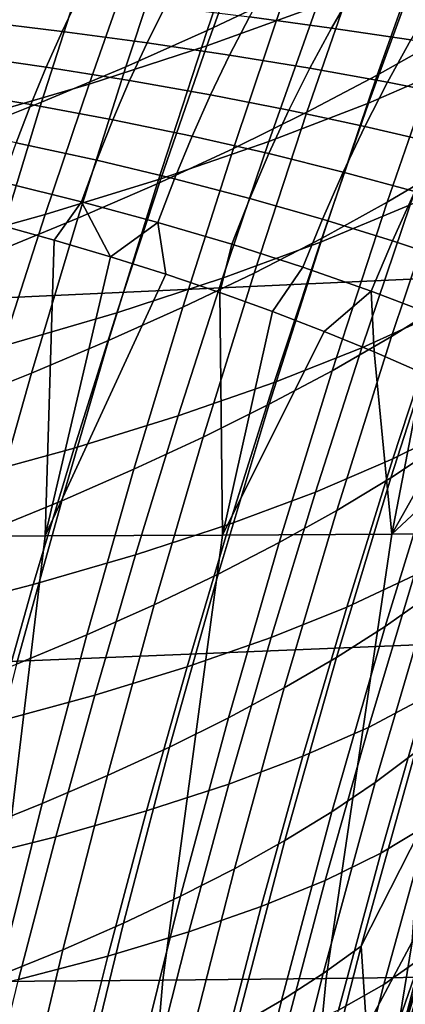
# Model space of a CAD drawing. Header units: metres. Extents: x -248 to 28, y -28 to 28.
# Tile 354 of 507: x -28 to -26.89, y 7.13 to 9.96. Entities that reach past the tile are written whole.
import ezdxf

# ---------------------------------------------------------------- set-up
doc = ezdxf.new("R2010")
doc.units = ezdxf.units.M
doc.layers.add('solid_10_061_053_XXX', color=7, linetype='CONTINUOUS')

msp = doc.modelspace()

# ---------------------------------------------------------------- linework, layer by layer
at = {"layer": 'solid_10_061_053_XXX'}
for points in [[(-27.230698, 10.037881, 112.701736), (-27.0762, 10.474911, 112.529327), (-27.308996, 10.362329, 112.241852), (-27.456982, 9.930651, 112.412605)], [(-28.055918, 10.040644, 111.416924), (-27.92382, 10.447872, 111.243713), (-28.194525, 10.341287, 110.983757), (-28.320345, 9.938664, 111.155121)], [(-27.905338, 10.398357, 44.793987), (-28.034229, 10.036222, 44.49025), (-28.423862, 9.92815, 45.648674), (-28.30077, 10.283851, 45.948822)], [(-26.997948, 10.386816, 40.968445), (-27.14106, 10.000308, 40.667645), (-27.457806, 9.8862, 41.851467), (-27.32106, 10.26539, 42.149323)], [(-27.456982, 9.930651, 112.412605), (-27.308996, 10.362329, 112.241852), (-27.550024, 10.252446, 111.960487), (-27.691605, 9.825959, 112.12957)], [(-26.773811, 9.910609, 113.772438), (-26.60405, 10.375096, 113.603607), (-26.804014, 10.260075, 113.297485), (-26.967215, 9.801558, 113.464859)], [(-25.683695, 10.315113, 163.773163), (-32.141762, 9.99076, 165.549393), (-32.115856, 8.974751, 165.914154), (-24.731976, 9.312449, 163.919327)], [(-27.32106, 10.26539, 42.149323), (-27.457806, 9.8862, 41.851467), (-27.797192, 9.776413, 43.028721), (-27.666533, 10.148591, 43.32354)], [(-27.691605, 9.825959, 112.12957), (-27.550024, 10.252446, 111.960487), (-27.79907, 10.145227, 111.68544), (-27.934351, 9.723778, 111.852844)], [(-26.967215, 9.801558, 113.464859), (-26.804014, 10.260075, 113.297485), (-27.01297, 10.147679, 112.996765), (-27.169701, 9.694968, 113.162674)], [(-26.575905, 10.242293, 38.283787), (-26.726862, 9.836903, 37.991173), (-26.991463, 9.721471, 39.187843), (-26.847057, 10.118938, 39.478127)], [(-27.934351, 9.723778, 111.852844), (-27.79907, 10.145227, 111.68544), (-28.055918, 10.040644, 111.416924), (-28.185005, 9.624076, 111.582626)], [(-27.666533, 10.148591, 43.32354), (-27.797192, 9.776413, 43.028721), (-28.159082, 9.670755, 44.198551), (-28.034229, 10.036222, 44.49025)], [(-27.169701, 9.694968, 113.162674), (-27.01297, 10.147679, 112.996765), (-27.230698, 10.037881, 112.701736), (-27.381054, 9.590811, 112.86615)], [(-26.847057, 10.118938, 39.478127), (-26.991463, 9.721471, 39.187843), (-27.279171, 9.610441, 40.379799), (-27.14106, 10.000308, 40.667645)], [(-27.276596, 10.074376, 158.451141), (-27.035196, 10.04791, 158.26416), (-27.098951, 9.937595, 158.198639), (-27.335087, 9.969666, 158.38707)], [(-28.082764, 10.052103, 158.921707), (-27.827187, 10.026999, 158.74884), (-27.874647, 9.927934, 158.695114), (-28.125868, 9.958149, 158.869293)], [(-27.035196, 10.04791, 158.26416), (-26.800381, 10.019477, 158.072327), (-26.869652, 9.90335, 158.005493), (-27.098951, 9.937595, 158.198639)], [(-27.827187, 10.026999, 158.74884), (-27.577892, 9.999492, 158.570541), (-27.629967, 9.895064, 158.51561), (-27.874647, 9.927934, 158.695114)], [(-27.381054, 9.590811, 112.86615), (-27.230698, 10.037881, 112.701736), (-27.456982, 9.930651, 112.412605), (-27.601057, 9.489059, 112.575508)], [(-26.760546, 9.541, 114.24678), (-26.589706, 10.022148, 114.085091), (-26.773811, 9.910609, 113.772438), (-26.938278, 9.43572, 113.932846)], [(-27.577892, 9.999492, 158.570541), (-27.335087, 9.969666, 158.38707), (-27.392031, 9.859638, 158.331009), (-27.629967, 9.895064, 158.51561)], [(-27.14106, 10.000308, 40.667645), (-27.279171, 9.610441, 40.379799), (-27.589882, 9.503618, 41.566166), (-27.457806, 9.8862, 41.851467)], [(-28.125868, 9.958149, 158.869293), (-27.874647, 9.927934, 158.695114), (-27.920555, 9.824484, 158.648834), (-28.167536, 9.859987, 158.823914)], [(-27.335087, 9.969666, 158.38707), (-27.098951, 9.937595, 158.198639), (-27.161005, 9.821741, 158.141602), (-27.392031, 9.859638, 158.331009)], [(-27.874647, 9.927934, 158.695114), (-27.629967, 9.895064, 158.51561), (-27.680357, 9.786069, 158.468521), (-27.920555, 9.824484, 158.648834)], [(-27.601057, 9.489059, 112.575508), (-27.456982, 9.930651, 112.412605), (-27.691605, 9.825959, 112.12957), (-27.829498, 9.389688, 112.290955)], [(-27.098951, 9.937595, 158.198639), (-26.869652, 9.90335, 158.005493), (-26.93705, 9.781456, 157.947617), (-27.161005, 9.821741, 158.141602)], [(-26.938278, 9.43572, 113.932846), (-26.773811, 9.910609, 113.772438), (-26.967215, 9.801558, 113.464859), (-27.125389, 9.332761, 113.62397)], [(-26.869652, 9.90335, 158.005493), (-26.647333, 9.866986, 157.807861), (-26.720299, 9.738851, 157.749313), (-26.93705, 9.781456, 157.947617)], [(-27.457806, 9.8862, 41.851467), (-27.589882, 9.503618, 41.566166), (-27.923494, 9.400808, 42.746059), (-27.797192, 9.776413, 43.028721)], [(-27.629967, 9.895064, 158.51561), (-27.392031, 9.859638, 158.331009), (-27.44713, 9.744855, 158.283264), (-27.680357, 9.786069, 158.468521)], [(-28.167536, 9.859987, 158.823914), (-27.920555, 9.824484, 158.648834), (-27.964678, 9.717182, 158.610214), (-28.207554, 9.758123, 158.785767)], [(-27.392031, 9.859638, 158.331009), (-27.161005, 9.821741, 158.141602), (-27.221039, 9.70094, 158.093323), (-27.44713, 9.744855, 158.283264)], [(-27.829498, 9.389688, 112.290955), (-27.691605, 9.825959, 112.12957), (-27.934351, 9.723778, 111.852844), (-28.06616, 9.292667, 112.01268)], [(-27.920555, 9.824484, 158.648834), (-27.680357, 9.786069, 158.468521), (-27.7288, 9.673068, 158.42955), (-27.964678, 9.717182, 158.610214)], [(-27.161005, 9.821741, 158.141602), (-26.93705, 9.781456, 157.947617), (-27.00223, 9.654422, 157.898972), (-27.221039, 9.70094, 158.093323)], [(-26.726862, 9.836903, 37.991173), (-26.872057, 9.428204, 37.71199), (-27.130484, 9.320638, 38.910595), (-26.991463, 9.721471, 39.187843)], [(-27.680357, 9.786069, 158.468521), (-27.44713, 9.744855, 158.283264), (-27.500107, 9.625907, 158.244064), (-27.7288, 9.673068, 158.42955)], [(-27.125389, 9.332761, 113.62397), (-26.967215, 9.801558, 113.464859), (-27.169701, 9.694968, 113.162674), (-27.321667, 9.232095, 113.320465)], [(-27.797192, 9.776413, 43.028721), (-27.923494, 9.400808, 42.746059), (-28.279867, 9.30183, 43.918621), (-28.159082, 9.670755, 44.198551)], [(-28.207554, 9.758123, 158.785767), (-27.964678, 9.717182, 158.610214), (-28.006784, 9.606579, 158.579468), (-28.245716, 9.653081, 158.755081)], [(-26.93705, 9.781456, 157.947617), (-26.720299, 9.738851, 157.749313), (-26.790821, 9.605377, 157.7005), (-27.00223, 9.654422, 157.898972)], [(-27.44713, 9.744855, 158.283264), (-27.221039, 9.70094, 158.093323), (-27.278748, 9.575815, 158.054062), (-27.500107, 9.625907, 158.244064)], [(-28.06616, 9.292667, 112.01268), (-27.934351, 9.723778, 111.852844), (-28.185005, 9.624076, 111.582626), (-28.310827, 9.197971, 111.740906)], [(-27.964678, 9.717182, 158.610214), (-27.7288, 9.673068, 158.42955), (-27.775049, 9.55664, 158.39888), (-28.006784, 9.606579, 158.579468)], [(-26.991463, 9.721471, 39.187843), (-27.130484, 9.320638, 38.910595), (-27.412252, 9.217152, 40.104603), (-27.279171, 9.610441, 40.379799)], [(-27.221039, 9.70094, 158.093323), (-27.00223, 9.654422, 157.898972), (-27.064856, 9.5229, 157.859848), (-27.278748, 9.575815, 158.054062)], [(-27.7288, 9.673068, 158.42955), (-27.500107, 9.625907, 158.244064), (-27.550686, 9.503407, 158.213623), (-27.775049, 9.55664, 158.39888)], [(-27.321667, 9.232095, 113.320465), (-27.169701, 9.694968, 113.162674), (-27.381054, 9.590811, 112.86615), (-27.526894, 9.133697, 113.022598)], [(-27.00223, 9.654422, 157.898972), (-26.790821, 9.605377, 157.7005), (-26.858538, 9.467252, 157.661682), (-27.064856, 9.5229, 157.859848)], [(-26.763336, 9.150677, 114.719658), (-26.592409, 9.648623, 114.56546), (-26.760546, 9.541, 114.24678), (-26.925318, 9.049584, 114.399872)], [(-27.500107, 9.625907, 158.244064), (-27.278748, 9.575815, 158.054062), (-27.33383, 9.447008, 158.024033), (-27.550686, 9.503407, 158.213623)], [(-28.006784, 9.606579, 158.579468), (-27.775049, 9.55664, 158.39888), (-27.818867, 9.437384, 158.376663), (-28.046661, 9.493243, 158.556732)], [(-27.526894, 9.133697, 113.022598), (-27.381054, 9.590811, 112.86615), (-27.601057, 9.489059, 112.575508), (-27.74086, 9.037542, 112.730591)], [(-27.279171, 9.610441, 40.379799), (-27.412252, 9.217152, 40.104603), (-27.717262, 9.117558, 41.293125), (-27.589882, 9.503618, 41.566166)], [(-27.775049, 9.55664, 158.39888), (-27.550686, 9.503407, 158.213623), (-27.598606, 9.377982, 158.192108), (-27.818867, 9.437384, 158.376663)], [(-27.278748, 9.575815, 158.054062), (-27.064856, 9.5229, 157.859848), (-27.124605, 9.387566, 157.830414), (-27.33383, 9.447008, 158.024033)], [(-26.925318, 9.049584, 114.399872), (-26.760546, 9.541, 114.24678), (-26.938278, 9.43572, 113.932846), (-27.096964, 8.950665, 114.084808)], [(-26.637077, 9.540034, 36.50967), (-26.78249, 9.119904, 36.242146), (-27.011459, 9.016183, 37.4459), (-26.872057, 9.428204, 37.71199)], [(-27.589882, 9.503618, 41.566166), (-27.717262, 9.117558, 41.293125), (-28.045408, 9.021671, 42.475281), (-27.923494, 9.400808, 42.746059)], [(-27.550686, 9.503407, 158.213623), (-27.33383, 9.447008, 158.024033), (-27.386005, 9.315181, 158.003387), (-27.598606, 9.377982, 158.192108)], [(-27.064856, 9.5229, 157.859848), (-26.858538, 9.467252, 157.661682), (-26.923101, 9.325185, 157.633057), (-27.124605, 9.387566, 157.830414)], [(-28.046661, 9.493243, 158.556732), (-27.818867, 9.437384, 158.376663), (-27.897789, 9.326897, 158.393997), (-28.063896, 9.372552, 158.526474)], [(-27.74086, 9.037542, 112.730591), (-27.601057, 9.489059, 112.575508), (-27.829498, 9.389688, 112.290955), (-27.96335, 8.943605, 112.444641)], [(-27.33383, 9.447008, 158.024033), (-27.124605, 9.387566, 157.830414), (-27.18117, 9.249116, 157.810837), (-27.386005, 9.315181, 158.003387)], [(-26.858538, 9.467252, 157.661682), (-26.659883, 9.408957, 157.4599), (-26.729391, 9.25996, 157.432297), (-26.923101, 9.325185, 157.633057)], [(-27.818867, 9.437384, 158.376663), (-27.735052, 9.278894, 158.258453), (-27.897789, 9.326897, 158.393997)], [(-27.818867, 9.437384, 158.376663), (-27.598606, 9.377982, 158.192108), (-27.735052, 9.278894, 158.258453)], [(-27.096964, 8.950665, 114.084808), (-26.938278, 9.43572, 113.932846), (-27.125389, 9.332761, 113.62397), (-27.278063, 8.853897, 113.77478)], [(-26.872057, 9.428204, 37.71199), (-27.011459, 9.016183, 37.4459), (-27.264086, 8.916399, 38.646061), (-27.130484, 9.320638, 38.910595)], [(-27.923494, 9.400808, 42.746059), (-28.045408, 9.021671, 42.475281), (-28.396559, 8.929318, 43.6502), (-28.279867, 9.30183, 43.918621)], [(-27.96335, 8.943605, 112.444641), (-27.829498, 9.389688, 112.290955), (-28.06616, 9.292667, 112.01268), (-28.194153, 8.851861, 112.164963)], [(-27.124605, 9.387566, 157.830414), (-26.923101, 9.325185, 157.633057), (-26.984177, 9.179905, 157.614777), (-27.18117, 9.249116, 157.810837)], [(-28.063896, 9.372552, 158.526474), (-27.897789, 9.326897, 158.393997), (-27.923195, 8.474824, 158.156174), (-28.45359, 8.473116, 158.535446)], [(-27.598606, 9.377982, 158.192108), (-27.575792, 9.228578, 158.119904), (-27.735052, 9.278894, 158.258453)], [(-27.598606, 9.377982, 158.192108), (-27.386005, 9.315181, 158.003387), (-27.420128, 9.175993, 157.978485), (-27.575792, 9.228578, 158.119904)], [(-27.278063, 8.853897, 113.77478), (-27.125389, 9.332761, 113.62397), (-27.321667, 9.232095, 113.320465), (-27.468399, 8.759255, 113.470093)], [(-24.731976, 9.312449, 163.919327), (-32.115856, 8.974751, 165.914154), (-32.038383, 7.948869, 166.224869), (-24.64677, 8.251899, 164.260803)], [(-27.897789, 9.326897, 158.393997), (-27.735052, 9.278894, 158.258453), (-27.923195, 8.474824, 158.156174)], [(-27.130484, 9.320638, 38.910595), (-27.264086, 8.916399, 38.646061), (-27.540272, 8.820374, 39.84174), (-27.412252, 9.217152, 40.104603)], [(-27.386005, 9.315181, 158.003387), (-27.18117, 9.249116, 157.810837), (-27.268127, 9.121142, 157.834259), (-27.420128, 9.175993, 157.978485)], [(-26.923101, 9.325185, 157.633057), (-26.729391, 9.25996, 157.432297), (-26.795082, 9.107656, 157.415527), (-26.984177, 9.179905, 157.614777)], [(-27.735052, 9.278894, 158.258453), (-27.575792, 9.228578, 158.119904), (-27.923195, 8.474824, 158.156174)], [(-26.984177, 9.179905, 157.614777), (-27.119942, 9.064094, 157.687424), (-27.268127, 9.121142, 157.834259), (-27.18117, 9.249116, 157.810837)], [(-26.781187, 8.739154, 115.190239), (-26.611231, 9.253966, 115.043869), (-26.763336, 9.150677, 114.719658), (-26.927387, 8.642648, 114.865089)], [(-27.575792, 9.228578, 158.119904), (-27.420128, 9.175993, 157.978485), (-27.412954, 8.477188, 157.746857), (-27.923195, 8.474824, 158.156174)], [(-27.412252, 9.217152, 40.104603), (-27.540272, 8.820374, 39.84174), (-27.839912, 8.727932, 41.032051), (-27.717262, 9.117558, 41.293125)], [(-27.468399, 8.759255, 113.470093), (-27.321667, 9.232095, 113.320465), (-27.526894, 9.133697, 113.022598), (-27.667765, 8.666718, 113.171028)], [(-26.577278, 9.22774, 35.035686), (-26.722258, 8.796057, 34.780357), (-26.921671, 8.69655, 35.987751), (-26.78249, 9.119904, 36.242146)], [(-27.420128, 9.175993, 157.978485), (-27.268127, 9.121142, 157.834259), (-27.412954, 8.477188, 157.746857)], [(-26.984177, 9.179905, 157.614777), (-26.975624, 9.004842, 157.538025), (-27.119942, 9.064094, 157.687424)], [(-26.984177, 9.179905, 157.614777), (-26.795082, 9.107656, 157.415527), (-26.835255, 8.943414, 157.3862), (-26.975624, 9.004842, 157.538025)], [(-27.667765, 8.666718, 113.171028), (-27.526894, 9.133697, 113.022598), (-27.74086, 9.037542, 112.730591), (-27.875944, 8.576259, 112.877792)], [(-26.927387, 8.642648, 114.865089), (-26.763336, 9.150677, 114.719658), (-26.925318, 9.049584, 114.399872), (-27.083523, 8.548166, 114.544342)], [(-27.717262, 9.117558, 41.293125), (-27.839912, 8.727932, 41.032051), (-28.162907, 8.638893, 42.216099), (-28.045408, 9.021671, 42.475281)], [(-27.268127, 9.121142, 157.834259), (-27.119942, 9.064094, 157.687424), (-27.412954, 8.477188, 157.746857)], [(-26.78249, 9.119904, 36.242146), (-26.921671, 8.69655, 35.987751), (-27.145029, 8.600825, 37.19257), (-27.011459, 9.016183, 37.4459)], [(-27.119942, 9.064094, 157.687424), (-26.975624, 9.004842, 157.538025), (-26.924757, 8.480344, 157.308136), (-27.412954, 8.477188, 157.746857)], [(-27.083523, 8.548166, 114.544342), (-26.925318, 9.049584, 114.399872), (-27.096964, 8.950665, 114.084808), (-27.249384, 8.455688, 114.228294)], [(-27.875944, 8.576259, 112.877792), (-27.74086, 9.037542, 112.730591), (-27.96335, 8.943605, 112.444641), (-28.09273, 8.487856, 112.590591)], [(-27.011459, 9.016183, 37.4459), (-27.145029, 8.600825, 37.19257), (-27.392235, 8.508715, 38.393921), (-27.264086, 8.916399, 38.646061)], [(-26.975624, 9.004842, 157.538025), (-26.835255, 8.943414, 157.3862), (-26.924757, 8.480344, 157.308136)], [(-28.09273, 8.487856, 112.590591), (-27.96335, 8.943605, 112.444641), (-28.194153, 8.851861, 112.164963), (-28.317907, 8.401486, 112.309624)], [(-27.249384, 8.455688, 114.228294), (-27.096964, 8.950665, 114.084808), (-27.278063, 8.853897, 113.77478), (-27.424757, 8.365191, 113.917259)], [(-26.835255, 8.943414, 157.3862), (-26.698885, 8.879808, 157.23204), (-26.924757, 8.480344, 157.308136)], [(-27.264086, 8.916399, 38.646061), (-27.392235, 8.508715, 38.393921), (-27.663191, 8.420047, 39.590916), (-27.540272, 8.820374, 39.84174)], [(-26.698885, 8.879808, 157.23204), (-26.566599, 8.814047, 157.075668), (-26.924757, 8.480344, 157.308136)], [(-27.424757, 8.365191, 113.917259), (-27.278063, 8.853897, 113.77478), (-27.468399, 8.759255, 113.470093), (-27.609436, 8.276655, 113.611542)], [(-27.540272, 8.820374, 39.84174), (-27.663191, 8.420047, 39.590916), (-27.957796, 8.334654, 40.782654), (-27.839912, 8.727932, 41.032051)], [(-26.813005, 8.306035, 115.657692), (-26.645134, 8.837708, 115.519478), (-26.781187, 8.739154, 115.190239), (-26.943438, 8.214493, 115.327675)], [(-26.722258, 8.796057, 34.780357), (-26.860527, 8.361296, 34.538296), (-27.054556, 8.269975, 35.746273), (-26.921671, 8.69655, 35.987751)], [(-26.566599, 8.814047, 157.075668), (-26.438467, 8.746146, 156.917236), (-26.460526, 8.484428, 156.84079), (-26.924757, 8.480344, 157.308136)], [(-27.609436, 8.276655, 113.611542), (-27.468399, 8.759255, 113.470093), (-27.667765, 8.666718, 113.171028), (-27.803207, 8.190056, 113.311401)], [(-26.943438, 8.214493, 115.327675), (-26.781187, 8.739154, 115.190239), (-26.927387, 8.642648, 114.865089), (-27.084061, 8.124825, 115.001732)], [(-27.839912, 8.727932, 41.032051), (-27.957796, 8.334654, 40.782654), (-28.275953, 8.252366, 41.96825), (-28.162907, 8.638893, 42.216099)], [(-26.921671, 8.69655, 35.987751), (-27.054556, 8.269975, 35.746273), (-27.272697, 8.18211, 36.951809), (-27.145029, 8.600825, 37.19257)], [(-27.803207, 8.190056, 113.311401), (-27.667765, 8.666718, 113.171028), (-27.875944, 8.576259, 112.877792), (-28.005863, 8.105374, 113.017067)], [(-27.084061, 8.124825, 115.001732), (-26.927387, 8.642648, 114.865089), (-27.083523, 8.548166, 114.544342), (-27.234667, 8.037012, 114.680168)], [(-27.145029, 8.600825, 37.19257), (-27.272697, 8.18211, 36.951809), (-27.514854, 8.097539, 38.154003), (-27.392235, 8.508715, 38.393921)], [(-28.005863, 8.105374, 113.017067), (-27.875944, 8.576259, 112.877792), (-28.09273, 8.487856, 112.590591), (-28.217197, 8.022588, 112.728737)], [(-27.234667, 8.037012, 114.680168), (-27.083523, 8.548166, 114.544342), (-27.249384, 8.455688, 114.228294), (-27.395048, 7.951032, 114.363281)], [(-27.392235, 8.508715, 38.393921), (-27.514854, 8.097539, 38.154003), (-27.78093, 8.016102, 39.351963), (-27.663191, 8.420047, 39.590916)], [(-27.114363, 7.200575, 157.084045), (-27.584816, 7.195623, 157.521957), (-27.412954, 8.477188, 157.746857), (-26.924757, 8.480344, 157.308136)], [(-26.668774, 7.206372, 156.618469), (-27.114363, 7.200575, 157.084045), (-26.924757, 8.480344, 157.308136), (-26.460526, 8.484428, 156.84079)], [(-28.078295, 7.191443, 157.931213), (-28.592966, 7.187962, 158.310928), (-28.45359, 8.473116, 158.535446), (-27.923195, 8.474824, 158.156174)], [(-27.584816, 7.195623, 157.521957), (-28.078295, 7.191443, 157.931213), (-27.923195, 8.474824, 158.156174), (-27.412954, 8.477188, 157.746857)], [(-27.395048, 7.951032, 114.363281), (-27.249384, 8.455688, 114.228294), (-27.424757, 8.365191, 113.917259), (-27.564999, 7.866867, 114.051376)], [(-26.690659, 8.45625, 33.32877), (-26.827267, 8.010081, 33.099716), (-26.992016, 7.923477, 34.309353), (-26.860527, 8.361296, 34.538296)], [(-27.663191, 8.420047, 39.590916), (-27.78093, 8.016102, 39.351963), (-28.070829, 7.937638, 40.544792), (-27.957796, 8.334654, 40.782654)], [(-26.813005, 8.306035, 115.657692), (-26.972305, 7.764793, 115.786827), (-26.857582, 7.851014, 116.121231), (-26.692972, 8.39947, 115.991478)], [(-27.564999, 7.866867, 114.051376), (-27.424757, 8.365191, 113.917259), (-27.609436, 8.276655, 113.611542), (-27.744307, 7.784495, 113.744751)], [(-26.860527, 8.361296, 34.538296), (-26.992016, 7.923477, 34.309353), (-27.181068, 7.840176, 35.517578), (-27.054556, 8.269975, 35.746273)], [(-27.957796, 8.334654, 40.782654), (-28.070829, 7.937638, 40.544792), (-28.384455, 7.861987, 41.731594), (-28.275953, 8.252366, 41.96825)], [(-26.972305, 7.764793, 115.786827), (-26.813005, 8.306035, 115.657692), (-26.943438, 8.214493, 115.327675), (-27.097462, 7.680294, 115.456177)], [(-24.64677, 8.251899, 164.260803), (-32.038383, 7.948869, 166.224869), (-31.970299, 6.911871, 166.497681), (-24.571873, 7.178341, 164.560776)], [(-27.744307, 7.784495, 113.744751), (-27.609436, 8.276655, 113.611542), (-27.803207, 8.190056, 113.311401), (-27.932768, 7.703898, 113.44368)], [(-27.054556, 8.269975, 35.746273), (-27.181068, 7.840176, 35.517578), (-27.394375, 7.760009, 36.723492), (-27.272697, 8.18211, 36.951809)], [(-27.097462, 7.680294, 115.456177), (-26.943438, 8.214493, 115.327675), (-27.084061, 8.124825, 115.001732), (-27.232845, 7.597498, 115.129578)], [(-27.932768, 7.703898, 113.44368), (-27.803207, 8.190056, 113.311401), (-28.005863, 8.105374, 113.017067), (-28.130175, 7.625057, 113.148376)], [(-27.272697, 8.18211, 36.951809), (-27.394375, 7.760009, 36.723492), (-27.631844, 7.682825, 37.926197), (-27.514854, 8.097539, 38.154003)], [(-27.232845, 7.597498, 115.129578), (-27.084061, 8.124825, 115.001732), (-27.234667, 8.037012, 114.680168), (-27.378252, 7.516387, 114.807335)], [(-27.514854, 8.097539, 38.154003), (-27.631844, 7.682825, 37.926197), (-27.893383, 7.608472, 39.124794), (-27.78093, 8.016102, 39.351963)], [(-26.686705, 8.100219, 31.889549), (-26.820873, 7.642727, 31.67412), (-26.956617, 7.561073, 32.883942), (-26.827267, 8.010081, 33.099716)], [(-27.378252, 7.516387, 114.807335), (-27.234667, 8.037012, 114.680168), (-27.395048, 7.951032, 114.363281), (-27.533474, 7.436942, 114.489738)], [(-27.78093, 8.016102, 39.351963), (-27.893383, 7.608472, 39.124794), (-28.178894, 7.536798, 40.318382), (-28.070829, 7.937638, 40.544792)], [(-26.827267, 8.010081, 33.099716), (-26.956617, 7.561073, 32.883942), (-27.116663, 7.482619, 34.093369), (-26.992016, 7.923477, 34.309353)], [(-27.533474, 7.436942, 114.489738), (-27.395048, 7.951032, 114.363281), (-27.564999, 7.866867, 114.051376), (-27.698307, 7.359147, 114.177094)], [(-26.535223, 7.948079, 26), (-26.902287, 6.599772, 26), (-26.668873, 7.487401, 26.718357), (-26.559711, 7.865857, 26.868196)], [(-26.529333, 7.946352, 25.889374), (-26.896318, 6.598338, 25.889374), (-26.902287, 6.599772, 26), (-26.535223, 7.948079, 26)], [(-26.511457, 7.940996, 25.778681), (-26.878195, 6.59389, 25.778681), (-26.896318, 6.598338, 25.889374), (-26.529333, 7.946352, 25.889374)], [(-26.992016, 7.923477, 34.309353), (-27.116663, 7.482619, 34.093369), (-27.30113, 7.407147, 35.301517), (-27.181068, 7.840176, 35.517578)], [(-27.698307, 7.359147, 114.177094), (-27.564999, 7.866867, 114.051376), (-27.744307, 7.784495, 113.744751), (-27.872545, 7.282981, 113.869698)], [(-27.181068, 7.840176, 35.517578), (-27.30113, 7.407147, 35.301517), (-27.509975, 7.334496, 36.507492), (-27.394375, 7.760009, 36.723492)], [(-26.972305, 7.764793, 115.786827), (-27.122511, 7.214318, 115.906876), (-27.012728, 7.293321, 116.24176), (-26.857582, 7.851014, 116.121231)], [(-26.857582, 7.851014, 116.121231), (-27.012728, 7.293321, 116.24176), (-26.843925, 7.625301, 116.527641)], [(-27.872545, 7.282981, 113.869698), (-27.744307, 7.784495, 113.744751), (-27.932768, 7.703898, 113.44368), (-28.055986, 7.208429, 113.567818)], [(-27.394375, 7.760009, 36.723492), (-27.509975, 7.334496, 36.507492), (-27.743109, 7.264525, 37.710384), (-27.631844, 7.682825, 37.926197)], [(-27.122511, 7.214318, 115.906876), (-26.972305, 7.764793, 115.786827), (-27.097462, 7.680294, 115.456177), (-27.242748, 7.136868, 115.575729)], [(-26.70928, 7.727809, 30.464785), (-26.840199, 7.259169, 30.263546), (-26.947306, 7.182674, 31.472099), (-26.820873, 7.642727, 31.67412)], [(-28.055986, 7.208429, 113.567818), (-27.932768, 7.703898, 113.44368), (-28.130175, 7.625057, 113.148376), (-28.248428, 7.135472, 113.271667)], [(-27.631844, 7.682825, 37.926197), (-27.743109, 7.264525, 37.710384), (-28.000441, 7.19709, 38.909302), (-27.893383, 7.608472, 39.124794)], [(-27.242748, 7.136868, 115.575729), (-27.097462, 7.680294, 115.456177), (-27.232845, 7.597498, 115.129578), (-27.37324, 7.060952, 115.248611)], [(-26.820873, 7.642727, 31.67412), (-26.947306, 7.182674, 31.472099), (-27.078653, 7.109272, 32.681271), (-26.956617, 7.561073, 32.883942)], [(-27.893383, 7.608472, 39.124794), (-28.000441, 7.19709, 38.909302), (-28.281879, 7.132047, 40.10334), (-28.178894, 7.536798, 40.318382)], [(-27.012728, 7.293321, 116.24176), (-26.99725, 7.059344, 116.642639), (-26.866287, 7.30626, 116.951424), (-26.843925, 7.625301, 116.527641)], [(-27.37324, 7.060952, 115.248611), (-27.232845, 7.597498, 115.129578), (-27.378252, 7.516387, 114.807335), (-27.513781, 6.986556, 114.925819)], [(-26.956617, 7.561073, 32.883942), (-27.078653, 7.109272, 32.681271), (-27.234398, 7.038744, 33.890186), (-27.116663, 7.482619, 34.093369)], [(-26.739433, 7.553694, 117.244766), (-27.067375, 6.484613, 117.153137), (-27.108271, 6.32771, 117.155296)], [(-27.086063, 6.322826, 117.261635), (-26.739433, 7.553694, 117.244766), (-27.108271, 6.32771, 117.155296)], [(-27.053026, 6.31425, 117.364929), (-26.708082, 7.543941, 117.349998), (-26.739433, 7.553694, 117.244766), (-27.086063, 6.322826, 117.261635)], [(-26.739433, 7.553694, 117.244766), (-26.90238, 7.081728, 117.144264), (-27.067375, 6.484613, 117.153137)], [(-27.009325, 6.302905, 117.463905), (-26.665863, 7.530806, 117.450981), (-26.708082, 7.543941, 117.349998), (-27.053026, 6.31425, 117.364929)], [(-26.739433, 7.553694, 117.244766), (-26.759808, 7.559002, 117.136627), (-26.866287, 7.30626, 116.951424), (-26.90238, 7.081728, 117.144264)], [(-27.513781, 6.986556, 114.925819), (-27.378252, 7.516387, 114.807335), (-27.533474, 7.436942, 114.489738), (-27.664169, 6.913661, 114.607643)], [(-26.955477, 6.288926, 117.557388), (-26.613285, 7.514449, 117.546478), (-26.665863, 7.530806, 117.450981), (-27.009325, 6.302905, 117.463905)], [(-26.892118, 6.272479, 117.644279), (-26.550991, 7.495069, 117.635338), (-26.613285, 7.514449, 117.546478), (-26.955477, 6.288926, 117.557388)], [(-26.902287, 6.599772, 26), (-26.772205, 7.10908, 26.577375), (-26.668873, 7.487401, 26.718357)], [(-26.819998, 6.253757, 117.723541), (-26.479734, 7.472901, 117.716484), (-26.550991, 7.495069, 117.635338), (-26.892118, 6.272479, 117.644279)], [(-27.116663, 7.482619, 34.093369), (-27.234398, 7.038744, 33.890186), (-27.414663, 6.970886, 35.097958), (-27.30113, 7.407147, 35.301517)], [(-27.664169, 6.913661, 114.607643), (-27.533474, 7.436942, 114.489738), (-27.698307, 7.359147, 114.177094), (-27.824205, 6.842254, 114.294388)], [(-27.30113, 7.407147, 35.301517), (-27.414663, 6.970886, 35.097958), (-27.61941, 6.905546, 36.303684), (-27.509975, 7.334496, 36.507492)], [(-27.824205, 6.842254, 114.294388), (-27.698307, 7.359147, 114.177094), (-27.872545, 7.282981, 113.869698), (-27.993687, 6.772317, 113.986336)], [(-27.509975, 7.334496, 36.507492), (-27.61941, 6.905546, 36.303684), (-27.848551, 6.842591, 37.506466), (-27.743109, 7.264525, 37.710384)], [(-26.757172, 7.338974, 29.056499), (-26.884007, 6.859457, 28.869959), (-26.96291, 6.788309, 30.075809), (-26.840199, 7.259169, 30.263546)], [(-27.122511, 7.214318, 115.906876), (-27.263094, 6.654945, 116.017838), (-27.157879, 6.726751, 116.353081), (-27.012728, 7.293321, 116.24176)], [(-27.012728, 7.293321, 116.24176), (-27.157879, 6.726751, 116.353081), (-26.99725, 7.059344, 116.642639)], [(-26.99725, 7.059344, 116.642639), (-27.016001, 6.72949, 117.059723), (-26.90238, 7.081728, 117.144264), (-26.866287, 7.30626, 116.951424)], [(-27.993687, 6.772317, 113.986336), (-27.872545, 7.282981, 113.869698), (-28.055986, 7.208429, 113.567818), (-28.172409, 6.703834, 113.683769)], [(-27.743109, 7.264525, 37.710384), (-27.848551, 6.842591, 37.506466), (-28.102001, 6.781887, 38.705399), (-28.000441, 7.19709, 38.909302)], [(-26.840199, 7.259169, 30.263546), (-26.96291, 6.788309, 30.075809), (-27.06596, 6.720132, 31.283297), (-26.947306, 7.182674, 31.472099)], [(-27.263094, 6.654945, 116.017838), (-27.122511, 7.214318, 115.906876), (-27.242748, 7.136868, 115.575729), (-27.378778, 6.584525, 115.686317)], [(-27.114363, 7.200575, 157.084045), (-26.668774, 7.206372, 156.618469), (-26.807329, 5.915283, 156.388992), (-27.238533, 5.908743, 156.859512)], [(-24.571873, 7.178341, 164.560776), (-31.970299, 6.911871, 166.497681), (-31.911707, 5.865194, 166.732239), (-24.507418, 6.093462, 164.818771)], [(-28.078295, 7.191443, 157.931213), (-27.584816, 7.195623, 157.521957), (-27.695986, 5.902946, 157.302872), (-28.177883, 5.897862, 157.717789)], [(-27.584816, 7.195623, 157.521957), (-27.114363, 7.200575, 157.084045), (-27.238533, 5.908743, 156.859512), (-27.695986, 5.902946, 157.302872)], [(-26.947306, 7.182674, 31.472099), (-27.06596, 6.720132, 31.283297), (-27.193321, 6.654721, 32.491539), (-27.078653, 7.109272, 32.681271)], [(-27.378778, 6.584525, 115.686317), (-27.242748, 7.136868, 115.575729), (-27.37324, 7.060952, 115.248611), (-27.504732, 6.515476, 115.358803)]]:
    msp.add_3dface(points, dxfattribs=at)

doc.saveas('drawing.dxf')
